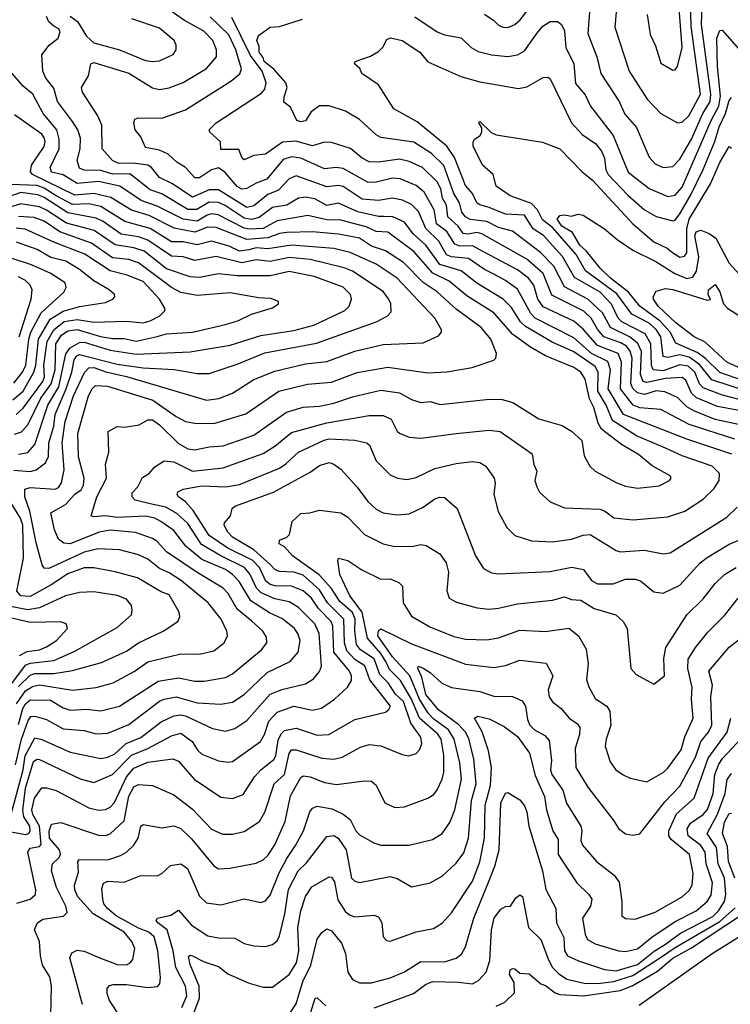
# Model space of a CAD drawing. Extents: x 1308313 to 1441400, y 959662 to 1036319.
# Tile 282 of 656: x 1339371 to 1342390, y 1009068 to 1013253. Entities that reach past the tile are written whole.
import ezdxf

# ---------------------------------------------------------------- set-up
doc = ezdxf.new("R2010")
doc.units = 0

msp = doc.modelspace()

# ---------------------------------------------------------------- linework, layer by layer
at = {"layer": '0CON10XD'}
for points in [[(1342307.1, 1012937.1), (1342266.9, 1013233.1), (1342271.9, 1013368.1), (1342287.8, 1013432.2), (1342345, 1013479.4), (1342355, 1013480.6), (1342400.7, 1013430.7)], [(1341905.3, 1013285.3), (1341899.2, 1013220.8), (1341960.3, 1013035), (1342037.1, 1012915), (1342095, 1012854.6), (1342165, 1012815.5), (1342185, 1012817.1), (1342213.8, 1012845), (1342263.5, 1012936.5), (1342223.6, 1013225), (1342219.4, 1013375)], [(1341345, 1013276.4), (1341385, 1013249.5), (1341405, 1013230.5), (1341425, 1013221.5), (1341445, 1013220.3), (1341475, 1013232.8), (1341497.6, 1013252.4), (1341575, 1013354.7)], [(1342037.1, 1013275), (1342049.8, 1013189.8), (1342072.1, 1013142.1), (1342095, 1013068.6), (1342145, 1013039.4), (1342155, 1013040.8), (1342165, 1013054), (1342185.2, 1013134.8), (1342167.6, 1013357.6)], [(1342396.2, 1011406.2), (1342205, 1011469.8), (1341936.5, 1011575), (1341870.3, 1011685), (1341880.4, 1011765), (1341869.8, 1011799.8), (1341799.7, 1011835), (1341725, 1011901.2), (1341560.2, 1011985), (1341542.3, 1012005), (1341485, 1012108.2), (1341434.9, 1012144.9), (1341385, 1012171.5), (1341345, 1012191), (1341277.7, 1012237.7), (1341205.3, 1012245.3), (1341184.2, 1012254.2), (1341152, 1012312), (1341095.8, 1012365.8), (1341065, 1012437.5), (1341035, 1012468.1), (1340996.5, 1012486.5), (1340955, 1012494.8), (1340895, 1012484.1), (1340825, 1012491), (1340745, 1012544.4), (1340725, 1012547.9), (1340675, 1012542.5), (1340545, 1012589.5), (1340515, 1012576.7), (1340470.9, 1012529.1), (1340425, 1012510.9), (1340365, 1012462.5), (1340335, 1012455.2), (1340215, 1012529.5), (1340175, 1012530.8), (1340105, 1012498.4), (1340017.4, 1012557.4), (1339965, 1012582.7), (1339930, 1012625), (1339915, 1012634.4), (1339853.2, 1012643.2), (1339791.8, 1012641.8), (1339764.6, 1012655), (1339721.4, 1012705), (1339719.5, 1012805), (1339702.4, 1012845), (1339637.1, 1012945), (1339633.8, 1012965), (1339663.6, 1013015), (1339672.5, 1013065), (1339685, 1013071.8), (1339835, 1013025.6), (1339935, 1012964.2), (1339965, 1012956.5), (1340005, 1012963.1), (1340065, 1012985.9), (1340165, 1013046.1), (1340206.8, 1013095), (1340207.1, 1013125), (1340191.2, 1013165), (1340153.1, 1013205), (1340070.2, 1013250.2), (1340005.3, 1013295.3)], [(1341791.2, 1013285), (1341784.7, 1013195), (1341823.4, 1013095), (1341839.3, 1013025), (1341917.8, 1012905), (1341941.5, 1012851.5), (1341990.6, 1012795), (1342045, 1012668.6), (1342070.9, 1012640.9), (1342104.7, 1012624.7), (1342145, 1012628.7), (1342175, 1012661.1), (1342224.6, 1012745), (1342273.6, 1012855), (1342304.4, 1012905), (1342307.1, 1012937.1)], [(1340917.4, 1012417.4), (1340895, 1012417), (1340807.1, 1012437.1), (1340725, 1012473.3), (1340675, 1012463.4), (1340625, 1012491.2), (1340585, 1012499.1), (1340555, 1012494.2), (1340505, 1012465.6), (1340445, 1012454.5), (1340388, 1012412), (1340355, 1012403.5), (1340325, 1012409.2), (1340244.2, 1012464.2), (1340215, 1012475.8), (1340175, 1012477.1), (1340122.8, 1012447.2), (1340085, 1012447.1), (1339975, 1012512.8), (1339925, 1012530), (1339837.9, 1012597.9), (1339766.5, 1012596.5), (1339715, 1012612.4), (1339644.2, 1012614.2), (1339625, 1012622.5), (1339614.7, 1012655), (1339627.7, 1012705), (1339629.1, 1012749.1), (1339617.3, 1012785), (1339595, 1012820), (1339531.2, 1012905), (1339515, 1012961.5), (1339481.1, 1013005), (1339469.6, 1013035), (1339465, 1013103.3), (1339495.8, 1013145), (1339534.2, 1013175), (1339542.1, 1013202.1), (1339537.1, 1013215), (1339515, 1013225.4), (1339495, 1013244.5), (1339483.8, 1013266.2)], [(1339585, 1013268.9), (1339616, 1013246), (1339655, 1013183.2), (1339685, 1013155.2), (1339795, 1013125.3), (1339905, 1013079.8), (1339935, 1013075.3), (1339965, 1013078.9), (1340022.9, 1013105), (1340035.5, 1013125), (1340035.5, 1013145), (1340027.3, 1013165), (1339965, 1013216.7), (1339846.6, 1013256.6)], [(1341343.4, 1012265), (1341295, 1012291.8), (1341240.9, 1012290.9), (1341219.1, 1012299.1), (1341185, 1012353.7), (1341141.8, 1012385), (1341131.5, 1012445), (1341089.6, 1012519.6), (1341055, 1012548.9), (1340986.8, 1012576.8), (1340955, 1012579.6), (1340885, 1012562.4), (1340851.5, 1012561.5), (1340745, 1012621), (1340715, 1012625.2), (1340665, 1012619), (1340565, 1012664.5), (1340525, 1012670.7), (1340490.4, 1012659.6), (1340420.4, 1012575), (1340375, 1012559), (1340335, 1012536.2), (1340315, 1012533.2), (1340295, 1012543.9), (1340243.7, 1012603.7), (1340215, 1012622.9), (1340185, 1012615.2), (1340135, 1012581.7), (1340115, 1012581.8), (1340075, 1012625.4), (1340038, 1012648), (1340001.9, 1012681.9), (1339965, 1012699.3), (1339905, 1012710), (1339884.7, 1012754.7), (1339861.5, 1012785), (1339855.5, 1012814.5), (1339859.2, 1012830.8), (1339874.4, 1012835.6), (1339975, 1012834), (1340075, 1012870.5), (1340268.1, 1012991.9), (1340306.5, 1013023.5), (1340313.6, 1013045), (1340288.7, 1013125), (1340259.2, 1013189.2), (1340180, 1013265)], [(1342425, 1011533.4), (1342325, 1011553.3), (1342235, 1011591), (1342205, 1011608.5), (1342165, 1011647), (1342111.3, 1011671.3), (1342075, 1011676.2), (1342025, 1011660.3), (1341995, 1011667.5), (1341976, 1011686), (1341966.7, 1011706.7), (1341973.2, 1011815), (1341964.9, 1011845), (1341948.4, 1011865), (1341925, 1011880.1), (1341852.2, 1011905), (1341825, 1011937.3), (1341798.7, 1011985), (1341768, 1012015), (1341632.1, 1012082.1), (1341595, 1012173.8), (1341525.3, 1012235.3), (1341333.6, 1012343.6), (1341315, 1012348.4), (1341275, 1012341.4), (1341254.3, 1012345), (1341233.2, 1012375), (1341190.3, 1012415), (1341183.6, 1012465), (1341167.2, 1012495), (1341159.4, 1012535), (1341145, 1012564.7), (1341081.8, 1012625), (1341025, 1012650.9), (1340985, 1012660.8), (1340895, 1012647.2), (1340855, 1012648.4), (1340825, 1012664.1), (1340776, 1012706), (1340695, 1012731.3), (1340665, 1012733.1), (1340615, 1012717), (1340543.5, 1012736.5), (1340486.8, 1012733.2), (1340415, 1012682.2), (1340365, 1012675.4), (1340325, 1012657.7), (1340315.3, 1012665.3), (1340301.9, 1012701.9), (1340225, 1012701.2), (1340223.5, 1012733.5), (1340178.8, 1012775), (1340176.2, 1012785), (1340205, 1012815.4), (1340398.5, 1012941.5), (1340411.5, 1012958.5), (1340417.1, 1012985), (1340401.2, 1013035), (1340351.6, 1013101.6), (1340272.6, 1013262.6)], [(1342435, 1011591.4), (1342335, 1011608.6), (1342246.7, 1011646.7), (1342225, 1011666.3), (1342201, 1011721), (1342185, 1011732.6), (1342115, 1011728.6), (1342035, 1011710.8), (1342019.3, 1011715), (1342007.6, 1011745), (1342012.8, 1011842.8), (1341997.1, 1011877.1), (1341965, 1011903.7), (1341880.4, 1011945), (1341846.9, 1012006.9), (1341785, 1012065.2), (1341685, 1012117.8), (1341640.5, 1012205), (1341583.5, 1012263.5), (1341465, 1012354.4), (1341405, 1012369.3), (1341355, 1012396.1), (1341285, 1012403.9), (1341265, 1012416), (1341248.8, 1012435), (1341239, 1012475), (1341214.9, 1012515), (1341173, 1012633), (1341119.7, 1012685), (1341045, 1012733), (1340905, 1012753.1), (1340885, 1012764.5), (1340815, 1012829.5), (1340754.7, 1012864.7), (1340685, 1012887.3), (1340645, 1012887.5), (1340608.7, 1012861.3), (1340585, 1012823.9), (1340565, 1012819.6), (1340548, 1012825), (1340521.7, 1012881.7), (1340493, 1012903), (1340493.7, 1012925), (1340507.3, 1012965), (1340500.7, 1012985), (1340451.4, 1013041.4), (1340410, 1013075), (1340405, 1013092), (1340387.9, 1013115), (1340388.6, 1013138.6), (1340378.5, 1013165), (1340385, 1013186), (1340435, 1013221.2), (1340475, 1013224), (1340572.5, 1013255)], [(1341048.9, 1013265), (1341145, 1013201.3), (1341175, 1013189.1), (1341245.8, 1013175.8), (1341288.9, 1013135), (1341318.7, 1013118.7), (1341375, 1013103.8), (1341445, 1013097.5), (1341485, 1013103.4), (1341515, 1013121.5), (1341568.2, 1013195), (1341593.6, 1013226.4), (1341625, 1013246.2), (1341655, 1013246.2), (1341673.3, 1013233.3), (1341685.3, 1013205.3), (1341691.4, 1013135), (1341725.2, 1013065), (1341732.5, 1012982.5), (1341773.6, 1012933.6), (1341796, 1012885), (1341891.5, 1012761.5), (1341955.8, 1012605), (1342045, 1012536.2), (1342125, 1012502.4), (1342155, 1012508.1), (1342185, 1012541.8), (1342308.5, 1012825), (1342341.2, 1012885), (1342347.6, 1012927.6), (1342335.6, 1013055), (1342333.2, 1013175), (1342345, 1013207.5), (1342355, 1013208.6), (1342502, 1013042)], [(1342465, 1011628.9), (1342357.1, 1011657.1), (1342275, 1011688.7), (1342259.3, 1011705), (1342239.1, 1011755), (1342210.1, 1011780.1), (1342175, 1011786.2), (1342105, 1011760.3), (1342062.5, 1011765), (1342054.7, 1011784.7), (1342052.6, 1011875), (1342028.5, 1011918.5), (1341928.5, 1011968.5), (1341913.1, 1011985), (1341885, 1012044.4), (1341836.5, 1012095), (1341727.5, 1012157.5), (1341677, 1012247), (1341596.1, 1012336.1), (1341552.3, 1012365), (1341515, 1012422.3), (1341435, 1012426), (1341365.4, 1012455.4), (1341325.9, 1012465.9), (1341313.1, 1012475), (1341294.7, 1012515), (1341265, 1012549.2), (1341218.1, 1012668.1), (1341185.6, 1012715.6), (1341059, 1012819), (1340960, 1012875), (1340895, 1012976.7), (1340824.6, 1013024.6), (1340815.5, 1013045.5), (1340793.8, 1013065), (1340796, 1013075), (1340861.3, 1013098.7), (1340895, 1013118.6), (1340913.6, 1013136.4), (1340931.1, 1013168.9), (1340945.8, 1013175.8), (1340995, 1013164.2), (1341071.2, 1013115), (1341105, 1013074.5), (1341245, 1013011.8), (1341325, 1012989.4), (1341490.3, 1012960.3), (1341525, 1012968.5), (1341595, 1013007.1), (1341615, 1013009.2), (1341625, 1013002.5), (1341715.3, 1012815), (1341761.1, 1012765), (1341817.9, 1012725), (1341842.8, 1012695), (1341855.5, 1012665), (1341860.4, 1012615), (1341871.4, 1012595), (1341955, 1012507.5), (1342025, 1012445.8), (1342075, 1012417.2), (1342145, 1012398), (1342155, 1012401.8), (1342175, 1012428.8), (1342221.7, 1012508.3), (1342274.1, 1012615.9), (1342324.3, 1012735.7), (1342342.2, 1012797.8), (1342370.1, 1012855), (1342385, 1012909.1), (1342395, 1012922.5)], [(1339353.1, 1010086.9), (1339378, 1010195), (1339405.9, 1010274.1), (1339418.6, 1010291.4), (1339435, 1010292.7), (1339485, 1010279.5), (1339555, 1010239.6), (1339645, 1010231.6), (1339695, 1010217.7), (1339745, 1010220.2), (1339835, 1010257.1), (1339965, 1010356.1), (1339985, 1010364.8), (1340035, 1010375.2), (1340125, 1010350.2), (1340225, 1010344.2), (1340275, 1010352.9), (1340325, 1010385.3), (1340421.7, 1010478.3), (1340520, 1010525), (1340553.3, 1010565), (1340561.6, 1010615), (1340552.5, 1010645), (1340538.7, 1010665), (1340486.9, 1010706.9), (1340432.2, 1010732.2), (1340353, 1010783), (1340303.7, 1010865), (1340274.8, 1010895), (1340245, 1010916.3), (1340145, 1010958.4), (1340076.5, 1011015), (1340025, 1011082.1), (1339970.2, 1011120.2), (1339944.3, 1011134.3), (1339905, 1011143.3), (1339785, 1011137.7), (1339735, 1011144.8), (1339685, 1011139.6), (1339674.6, 1011144.6), (1339698.3, 1011225), (1339738.8, 1011305), (1339735.4, 1011364.6), (1339750, 1011415), (1339746.5, 1011503.5), (1339785, 1011524.4), (1339815, 1011521.2), (1339853.1, 1011526.9), (1339878.5, 1011531.5), (1339915, 1011553.1), (1339935, 1011552.6), (1339965, 1011531.6), (1340045, 1011452.5), (1340085, 1011429.8), (1340115, 1011425.3), (1340175, 1011438.2), (1340235, 1011441.9), (1340365, 1011488), (1340504.3, 1011585), (1340575, 1011606.5), (1340645, 1011610.7), (1340705, 1011623.4), (1340785, 1011650.4), (1340905, 1011678.8), (1340985, 1011667.6), (1341035, 1011638.6), (1341075, 1011625.7), (1341115, 1011631.1), (1341157.7, 1011617.7), (1341365, 1011640.4), (1341420.7, 1011639.3), (1341465.8, 1011625.8), (1341576.5, 1011556.5), (1341675, 1011527.9), (1341715.8, 1011505), (1341758.6, 1011465), (1341769.3, 1011399.3), (1341792.5, 1011355), (1341815, 1011334.4), (1341908, 1011285), (1341945, 1011270), (1341995, 1011262.1), (1342087.6, 1011272.4), (1342131.2, 1011295), (1342138, 1011305), (1342133.8, 1011315), (1342057.7, 1011357.7), (1341999.2, 1011405), (1341927.1, 1011447.1), (1341842.7, 1011512.7), (1341828.5, 1011538.5), (1341810.6, 1011605), (1341791.4, 1011641.4), (1341773.1, 1011725), (1341754.7, 1011755), (1341725, 1011775.5), (1341604.1, 1011824.1), (1341540.8, 1011860.8), (1341465.8, 1011915.8), (1341385, 1012008), (1341270.1, 1012080.1), (1341195, 1012142.4), (1341125.7, 1012175.7), (1341045, 1012267.3), (1340935, 1012349.6), (1340885, 1012352.4), (1340843.2, 1012373.2), (1340735, 1012401.6), (1340675, 1012402.2), (1340595, 1012421.1), (1340465, 1012398.8), (1340405, 1012366.3), (1340345, 1012363.2), (1340325, 1012367.7), (1340213.5, 1012423.5), (1340185, 1012427.9), (1340167.1, 1012422.9), (1340125, 1012397.6), (1340065, 1012404.9), (1339955, 1012460.9), (1339886.5, 1012485), (1339796.3, 1012546.3), (1339705, 1012566.2), (1339615, 1012556.4), (1339555, 1012593.6), (1339505.2, 1012605.2), (1339500.5, 1012625), (1339538.2, 1012705), (1339538.6, 1012745), (1339528.3, 1012785), (1339470.8, 1012855), (1339427, 1012937), (1339385, 1012970), (1339321.6, 1013045)], [(1339365, 1010257.3), (1339384.2, 1010325), (1339395, 1010345.2), (1339415, 1010362.1), (1339501, 1010361), (1339555, 1010327.8), (1339585, 1010319), (1339655, 1010323), (1339715, 1010315.8), (1339795, 1010335.3), (1339958.6, 1010441.4), (1340045, 1010455.7), (1340115, 1010441.9), (1340155, 1010441.2), (1340245, 1010457.9), (1340275, 1010473.3), (1340397.3, 1010575), (1340421.2, 1010605), (1340418.7, 1010628.7), (1340403.8, 1010655), (1340355, 1010698.2), (1340295, 1010747.3), (1340256.1, 1010815), (1340235, 1010837.7), (1340125, 1010903.3), (1339995, 1010991.9), (1339955.1, 1011035.1), (1339935, 1011048.1), (1339863.3, 1011073.3), (1339755, 1011083.2), (1339708.8, 1011075), (1339585, 1011025.3), (1339558.1, 1011028.1), (1339535.9, 1011045.9), (1339517.9, 1011085), (1339503.2, 1011156.8), (1339565, 1011192.8), (1339605, 1011236.5), (1339631.4, 1011255), (1339642, 1011275), (1339643.9, 1011305), (1339620.9, 1011395), (1339618, 1011495), (1339662.6, 1011655), (1339678, 1011685), (1339692.1, 1011697.9), (1339744, 1011695), (1339936.7, 1011636.7), (1340035, 1011566.9), (1340075, 1011545.9), (1340115, 1011538.8), (1340195, 1011536.8), (1340331.7, 1011578.3), (1340471.9, 1011675), (1340593.6, 1011703.6), (1340695, 1011712), (1340805, 1011753.5), (1340935, 1011776.2), (1341105, 1011752.4), (1341185, 1011756.9), (1341293.3, 1011775), (1341384.5, 1011805.5), (1341394.2, 1011815), (1341396.9, 1011835), (1341371.8, 1011895), (1341330.8, 1011945), (1341225, 1012022.3), (1341145, 1012097.1), (1341085, 1012135.6), (1341001.3, 1012221.3), (1340925, 1012270.6), (1340865, 1012290), (1340815, 1012324.1), (1340725, 1012341.1), (1340615, 1012351.5), (1340505, 1012348.6), (1340475, 1012344.9), (1340424.4, 1012325.6), (1340335, 1012319.1), (1340205, 1012369.4), (1340169.2, 1012370.8), (1340115, 1012349.8), (1340026.5, 1012366.5), (1339920.4, 1012420.4), (1339845, 1012443.9), (1339757.4, 1012497.4), (1339685.1, 1012515.1), (1339605, 1012508), (1339424.7, 1012595), (1339416.6, 1012606.6), (1339420.3, 1012635), (1339475, 1012714.5), (1339479.2, 1012735), (1339475, 1012751.4), (1339465, 1012766.1), (1339348.5, 1012848.5)], [(1342455, 1011675.7), (1342311.9, 1011721.9), (1342258.3, 1011788.3), (1342215, 1011818.8), (1342175, 1011828.8), (1342125, 1011817.1), (1342105, 1011821.9), (1342094.6, 1011905), (1342075, 1011936.1), (1342045, 1011963.1), (1341971, 1012001), (1341907.4, 1012087.4), (1341775, 1012185.2), (1341735.1, 1012255), (1341635, 1012370.4), (1341592.2, 1012402.2), (1341570.8, 1012445), (1341545, 1012472.3), (1341455, 1012504.1), (1341395.4, 1012545), (1341382.5, 1012595), (1341337.3, 1012635), (1341297.8, 1012715), (1341296.8, 1012733.2), (1341302.9, 1012745), (1341325, 1012759.5), (1341333.9, 1012775), (1341333.9, 1012793.9), (1341320.8, 1012815), (1341325, 1012820), (1341373.7, 1012773.7), (1341395, 1012763.3), (1341592.2, 1012732.2), (1341665, 1012704.2), (1341758.6, 1012608.6), (1341805, 1012570.8), (1341975, 1012385.7), (1342065, 1012309.5), (1342122.1, 1012282.1), (1342144.4, 1012264.4), (1342175, 1012243.3), (1342195, 1012247.9), (1342205, 1012262.2), (1342205.3, 1012364.7), (1342214.4, 1012405.6), (1342305.1, 1012554.9), (1342345, 1012646), (1342385, 1012714.2), (1342395, 1012707.5)], [(1339356.6, 1010345), (1339395, 1010401.1), (1339425, 1010419.6), (1339455, 1010425.9), (1339595, 1010403), (1339695, 1010415.2), (1339768.1, 1010435), (1339857.5, 1010482.5), (1339915, 1010523.9), (1340055, 1010558.1), (1340135, 1010556.7), (1340195, 1010570.4), (1340238.9, 1010605), (1340253.6, 1010635), (1340251.2, 1010655), (1340226, 1010705), (1340171.1, 1010775), (1340057.7, 1010867.7), (1340005, 1010902.9), (1339965, 1010920.5), (1339915, 1010960.2), (1339875, 1010978.4), (1339795, 1010999.8), (1339703.9, 1011003.9), (1339645, 1010989.9), (1339495, 1010920.6), (1339475, 1010922.2), (1339466, 1010936), (1339440.3, 1011030.3), (1339414.2, 1011164.2), (1339392.1, 1011225), (1339392.7, 1011257.3), (1339415, 1011265.2), (1339521.6, 1011258.4), (1339535.2, 1011264.8), (1339548.6, 1011285), (1339559.7, 1011340.3), (1339551, 1011455), (1339564.1, 1011545), (1339599, 1011655), (1339646.6, 1011753.4), (1339665, 1011773.9), (1339685, 1011774.5), (1339736.1, 1011756.1), (1339825, 1011736.8), (1340165, 1011636.5), (1340216.3, 1011643.7), (1340275, 1011666.1), (1340365, 1011723.8), (1340455, 1011759.3), (1340585, 1011791), (1340675, 1011800.5), (1340795, 1011843.8), (1340915, 1011872.3), (1341085, 1011879.6), (1341150, 1011910), (1341162.2, 1011925), (1341162.5, 1011935), (1341133.8, 1011985), (1340974.9, 1012154.9), (1340885, 1012213.6), (1340775, 1012264.4), (1340705, 1012280.8), (1340525, 1012294.3), (1340425, 1012279.7), (1340375, 1012283.8), (1340344, 1012275), (1340305, 1012270.1), (1340261.1, 1012291.1), (1340185, 1012311.6), (1340125, 1012296), (1340065, 1012308.7), (1340015, 1012309.7), (1339925, 1012365.9), (1339817.8, 1012395), (1339715, 1012458.6), (1339665, 1012470.1), (1339595, 1012467.9), (1339525, 1012503.9), (1339475, 1012537.8), (1339445, 1012549), (1339333.1, 1012553.1)], [(1339345, 1011339), (1339415, 1011332.3), (1339440.2, 1011339.8), (1339479.9, 1011370.1), (1339493.5, 1011396.5), (1339494.9, 1011455), (1339515.8, 1011525), (1339522, 1011575), (1339567.8, 1011685), (1339591.7, 1011755), (1339602.2, 1011807.8), (1339613.6, 1011825), (1339625, 1011830), (1339785, 1011789.1), (1339895, 1011773.9), (1340027.1, 1011767.1), (1340125, 1011749.8), (1340175, 1011749.7), (1340295, 1011789.5), (1340412.5, 1011837.5), (1340631.4, 1011878.6), (1340889.1, 1011970.9), (1340933.1, 1011995), (1340948.8, 1012011.2), (1340947.7, 1012045), (1340937, 1012067), (1340915, 1012097.3), (1340785, 1012184.8), (1340749.1, 1012199.1), (1340605, 1012234.2), (1340515, 1012241.8), (1340435, 1012226), (1340375, 1012233), (1340315, 1012219.4), (1340205, 1012246.1), (1340115, 1012230.4), (1340065, 1012244.8), (1340015, 1012248.4), (1339915, 1012316.5), (1339875, 1012330.8), (1339801.3, 1012341.3), (1339725.8, 1012395.8), (1339695, 1012410), (1339575, 1012432.2), (1339475, 1012497), (1339448.2, 1012508.2), (1339375, 1012518.2), (1339295, 1012490.9)], [(1339365, 1011406.4), (1339405, 1011413.2), (1339435, 1011447.7), (1339490, 1011615), (1339536.6, 1011693.4), (1339567.1, 1011832.9), (1339585, 1011857.9), (1339625, 1011881.4), (1339645, 1011882.8), (1339755, 1011848.4), (1339865, 1011832), (1340095, 1011841.7), (1340265, 1011869.3), (1340395, 1011910.6), (1340535, 1011931.6), (1340620.9, 1011955), (1340752.4, 1012017.6), (1340770, 1012035), (1340780.8, 1012065), (1340776.1, 1012085), (1340745, 1012116.4), (1340622, 1012162), (1340515, 1012182.8), (1340435, 1012164.5), (1340295, 1012164.1), (1340215, 1012173.6), (1340135, 1012158), (1340095, 1012159.8), (1339994.7, 1012195), (1339899.6, 1012269.6), (1339855, 1012283.8), (1339776.1, 1012296.1), (1339686.7, 1012356.7), (1339569.1, 1012389.1), (1339485, 1012444.1), (1339455, 1012457.4), (1339375, 1012470.5), (1339255, 1012433.3)], [(1339335, 1009877.1), (1339384.9, 1010065.1), (1339394.5, 1010125), (1339435, 1010200.6), (1339465, 1010193.5), (1339585, 1010140.7), (1339715, 1010113.8), (1339745, 1010118.8), (1339775, 1010132.4), (1339823.4, 1010176.6), (1339885, 1010203), (1339971.1, 1010268.9), (1340025.7, 1010294.3), (1340055, 1010299), (1340075, 1010294.8), (1340190.4, 1010240.4), (1340245, 1010229.1), (1340285, 1010240.7), (1340335.4, 1010275), (1340435, 1010387), (1340485, 1010407), (1340585, 1010430.6), (1340618.3, 1010451.7), (1340645, 1010482.2), (1340653.1, 1010505), (1340642.9, 1010645), (1340625.2, 1010685), (1340555, 1010754.3), (1340515, 1010778.3), (1340455, 1010791.9), (1340397.1, 1010817.1), (1340377.2, 1010837.2), (1340350.2, 1010895), (1340326, 1010925), (1340225, 1010973.8), (1340142.7, 1011022.7), (1340085, 1011111.5), (1340038.4, 1011155), (1339991.5, 1011181.5), (1339924.3, 1011195), (1339861.5, 1011211.5), (1339848, 1011225), (1339848.1, 1011241.9), (1339871.9, 1011268.1), (1339892.9, 1011307.1), (1339921.1, 1011325), (1339945, 1011352.2), (1339985, 1011377.7), (1340025, 1011374.3), (1340105, 1011334.8), (1340235, 1011348.4), (1340405, 1011408.9), (1340455, 1011440.3), (1340525, 1011498), (1340675, 1011540.2), (1340855, 1011571.2), (1340915, 1011571.2), (1340949.6, 1011555), (1340974.6, 1011505), (1340985, 1011495.6), (1341025, 1011479.2), (1341075, 1011474.6), (1341225, 1011493.9), (1341365, 1011509.3), (1341412.7, 1011502.7), (1341547.8, 1011407.8), (1341555, 1011363.3), (1341567.8, 1011335), (1341560, 1011295), (1341567.2, 1011267.2), (1341578.9, 1011245), (1341625, 1011203.6), (1341685, 1011177.9), (1341835, 1011172.4), (1341855, 1011165.3), (1341895, 1011136.5), (1341975, 1011127.3), (1342125, 1011139.6), (1342196.2, 1011163.8), (1342275.2, 1011214.8), (1342320.4, 1011259.6), (1342342.9, 1011295), (1342343.8, 1011325), (1342312.5, 1011355), (1342185, 1011399.6), (1342115, 1011432.8), (1341991.6, 1011485), (1341889.7, 1011549.7), (1341862.9, 1011615), (1341826.7, 1011675), (1341828.1, 1011755), (1341815, 1011778.8), (1341725, 1011841), (1341633, 1011883), (1341519, 1011949), (1341498.6, 1011968.6), (1341460.2, 1012030.2), (1341425, 1012066.1), (1341313.4, 1012133.4), (1341245.8, 1012185.8), (1341155, 1012213.2), (1341096.2, 1012295), (1341042.6, 1012342.6), (1341005, 1012392.3), (1340956, 1012416), (1340917.4, 1012417.4)], [(1339349, 1011491), (1339378.8, 1011501.2), (1339405, 1011530.8), (1339460.1, 1011645), (1339504.2, 1011705.8), (1339521.6, 1011765), (1339523.7, 1011875), (1339548.1, 1011911.9), (1339575, 1011930.7), (1339615, 1011936.3), (1339713.7, 1011906.3), (1339765, 1011898.1), (1339815, 1011898.1), (1339865, 1011887.2), (1339955, 1011906.6), (1339995, 1011918.4), (1340105, 1011925.8), (1340245, 1011958.1), (1340300.8, 1011975), (1340355, 1012002.2), (1340445, 1012028), (1340470, 1012045), (1340470, 1012055), (1340438.3, 1012068.3), (1340385, 1012071.5), (1340265, 1012092.5), (1340125, 1012080.6), (1340055, 1012093.6), (1340015, 1012115.2), (1339875, 1012220.2), (1339835, 1012233.3), (1339765, 1012241), (1339675, 1012303.4), (1339541.6, 1012351.6), (1339475, 1012396.7), (1339432.7, 1012412.7), (1339365, 1012417.3)], [(1342475, 1011708.8), (1342345, 1011753.7), (1342283.8, 1011813.8), (1342249, 1011839), (1342158.6, 1011878.6), (1342134.9, 1011925), (1342092.4, 1011972.4), (1342004.8, 1012035), (1341956.8, 1012095), (1341880.3, 1012155), (1341837.3, 1012197.3), (1341779.5, 1012269.5), (1341750.7, 1012295), (1341719, 1012349), (1341673.9, 1012375), (1341653.6, 1012405), (1341665, 1012421.4), (1341685, 1012424.2), (1341715, 1012418), (1341742.9, 1012427.1), (1341765, 1012421.9), (1341855, 1012364), (1341908.6, 1012318.6), (1341975, 1012274.2), (1342072.7, 1012225), (1342154, 1012174), (1342205, 1012153.9), (1342230.5, 1012159.5), (1342245.7, 1012185), (1342256.3, 1012245), (1342238.9, 1012335), (1342245, 1012352.1), (1342265, 1012358.1), (1342300.5, 1012345), (1342328.5, 1012325), (1342385, 1012218.1), (1342443.6, 1012155)], [(1339355.4, 1011574.6), (1339385, 1011602.7), (1339469.3, 1011715), (1339476, 1011736), (1339473.8, 1011785), (1339486.9, 1011885), (1339515, 1011935.5), (1339560.1, 1011969.9), (1339615, 1011978.7), (1339685, 1011967.6), (1339825, 1011972), (1339895, 1011964.8), (1339925, 1011972.9), (1339965.6, 1011995), (1339986.5, 1012015), (1339988.5, 1012025), (1339965.2, 1012065), (1339895, 1012140), (1339827.8, 1012167.8), (1339755, 1012185.8), (1339646.8, 1012256.8), (1339515, 1012308), (1339393.5, 1012363.5), (1339355, 1012367.7)], [(1339342, 1011638), (1339385.8, 1011675), (1339430.9, 1011755), (1339439.2, 1011785), (1339450.6, 1011895), (1339499.7, 1011980.3), (1339555, 1012014.9), (1339625, 1012033.9), (1339735, 1012050.6), (1339765.8, 1012065), (1339774.3, 1012075), (1339772.9, 1012085), (1339751.1, 1012105), (1339685, 1012143.1), (1339625, 1012192), (1339566.8, 1012226.8), (1339503.1, 1012243.1), (1339445, 1012276.6), (1339357.4, 1012307.4)], [(1339345, 1011708), (1339383, 1011755), (1339396.8, 1011785), (1339409.1, 1011895), (1339418.6, 1011925), (1339462.4, 1012007.6), (1339558.7, 1012095), (1339567.5, 1012115), (1339564.2, 1012134.2), (1339502.2, 1012175), (1339421.1, 1012211.1), (1339335, 1012239.6)], [(1342409.7, 1011469.7), (1342215, 1011533.3), (1342095, 1011597.1), (1342005, 1011603.4), (1341976.7, 1011615), (1341923, 1011685), (1341927.3, 1011797.3), (1341913.9, 1011833.9), (1341825, 1011868), (1341765, 1011938), (1341725, 1011971.2), (1341595, 1012032.4), (1341572.2, 1012065), (1341554.5, 1012125), (1341532.4, 1012155), (1341485, 1012189.8), (1341343.4, 1012265)], [(1339368.2, 1011905), (1339418.8, 1012065), (1339423.5, 1012105), (1339415.3, 1012125), (1339394.6, 1012145), (1339365, 1012160.6)], [(1342486.8, 1011746.8), (1342375, 1011798.1), (1342283, 1011883), (1342235.8, 1011905), (1342159, 1011965), (1342083.7, 1012035), (1342064, 1012065), (1342062.5, 1012075), (1342075, 1012098.8), (1342115, 1012110.5), (1342145, 1012106.5), (1342291.5, 1012061.5)], [(1342291.5, 1012061.5), (1342305.8, 1012064.2), (1342295.6, 1012085), (1342297.1, 1012105), (1342325, 1012128), (1342345, 1012097.1), (1342361.4, 1012045), (1342377.4, 1012027.4), (1342529.4, 1011929.4)], [(1339914.9, 1010155.1), (1340015, 1010209.3), (1340055, 1010221), (1340102.9, 1010185), (1340127.3, 1010147.3), (1340145, 1010132), (1340215, 1010103.2), (1340255, 1010097.5), (1340275, 1010100.8), (1340394, 1010185), (1340411.3, 1010215), (1340428.7, 1010271.3), (1340465, 1010310.7), (1340535, 1010335.2), (1340615, 1010318.9), (1340653.3, 1010326.7), (1340707.5, 1010365), (1340763.6, 1010416.4), (1340780, 1010445), (1340780.7, 1010465), (1340771.4, 1010485), (1340705.7, 1010565), (1340701.6, 1010675), (1340694.1, 1010695), (1340640.1, 1010750.1), (1340610.4, 1010795), (1340575, 1010826.4), (1340525.7, 1010845.7), (1340456.4, 1010846.4), (1340435, 1010852.3), (1340416.7, 1010866.7), (1340389, 1010925), (1340361.7, 1010955), (1340255, 1011007.4), (1340175, 1011061.6), (1340107, 1011167), (1340075, 1011204.1), (1340045, 1011225.6), (1340039.7, 1011235), (1340042.8, 1011247.2), (1340065, 1011257.4), (1340145, 1011271.5), (1340245, 1011267.6), (1340305, 1011277), (1340475, 1011347.7), (1340501.8, 1011365), (1340554.8, 1011415.2), (1340663.6, 1011466.4), (1340685, 1011471.1), (1340795, 1011465.8), (1340846, 1011455), (1340857.3, 1011445), (1340885, 1011377.8), (1340945, 1011319.4), (1340975.6, 1011304.4), (1341015, 1011299.6), (1341055, 1011307.7), (1341135, 1011345.3), (1341225, 1011366.6), (1341295, 1011375.3), (1341325, 1011371.2), (1341351.8, 1011355), (1341386.2, 1011305), (1341390.4, 1011285), (1341384.6, 1011235), (1341403.6, 1011163.6), (1341440, 1011095), (1341475, 1011061.1), (1341545, 1011037.7), (1341634, 1011034), (1341714.6, 1011045.4), (1341765, 1011062.9), (1341795, 1011065.3), (1341905, 1010997.3), (1341922.2, 1010992.2), (1342025, 1010999.1), (1342105, 1010982.9), (1342135, 1010986.9), (1342375, 1011138.9), (1342419, 1011181)], [(1339358.2, 1009498.2), (1339415, 1009515.3), (1339437.5, 1009535), (1339438.6, 1009555), (1339405.8, 1009715), (1339415, 1009731.4), (1339455, 1009738.9), (1339462.4, 1009747.6), (1339454.3, 1009825), (1339426.8, 1009875), (1339422.5, 1009895), (1339434, 1009945), (1339465, 1009988.2), (1339485, 1009989.1), (1339525, 1009976.5), (1339665, 1009903.1), (1339705, 1009893.6), (1339735, 1009896.6), (1339755, 1009905.9), (1339773.2, 1009926.8), (1339824.1, 1010035), (1339855, 1010072.5), (1339915, 1010098.2), (1340021.6, 1010111.6), (1340045, 1010102.3), (1340112.1, 1010025), (1340225, 1009948.8), (1340275, 1009942.7), (1340319.5, 1009960.5), (1340368, 1010035), (1340395.3, 1010065), (1340450.8, 1010109.2), (1340458.7, 1010125), (1340469.3, 1010190.7), (1340481.7, 1010218.3), (1340495, 1010231.9), (1340545, 1010242.5), (1340635, 1010211.8), (1340684.3, 1010215.7), (1340795, 1010278.8), (1340925, 1010310.4), (1340939.3, 1010320.7), (1340945.9, 1010335), (1340857.7, 1010447.7), (1340836.4, 1010506.4), (1340794.5, 1010534.5), (1340760.2, 1010570.2), (1340750, 1010605), (1340747.7, 1010705), (1340678.9, 1010775), (1340645, 1010830.7), (1340575, 1010892.9), (1340535, 1010905.7), (1340475, 1010907.3), (1340455, 1010916.9), (1340436.2, 1010936.2), (1340365, 1011000.6), (1340275, 1011053.4), (1340254.7, 1011075), (1340240, 1011105), (1340240.8, 1011115), (1340265.8, 1011145), (1340272.9, 1011175), (1340284, 1011185), (1340449.5, 1011245), (1340605, 1011329.7), (1340645, 1011358.4), (1340685, 1011370.5), (1340705, 1011364.4), (1340735, 1011343.3), (1340805, 1011266.5), (1340849.6, 1011205), (1340885, 1011173.2), (1340915, 1011156.8), (1340975, 1011148.7), (1341025, 1011153.4), (1341085, 1011181.3), (1341135, 1011216.2), (1341155, 1011223.6), (1341175, 1011222.9), (1341229.5, 1011175), (1341307.9, 1010975), (1341341.1, 1010921.1), (1341375, 1010902.1), (1341405, 1010897.9), (1341625, 1010908), (1341715.9, 1010925.9), (1341765.9, 1010915.9), (1341799.7, 1010869.7), (1341825, 1010855.3), (1341892.5, 1010855), (1341945, 1010874.7), (1341985, 1010875.3), (1342007.8, 1010867.8), (1342065, 1010821.9), (1342105, 1010815.5), (1342175, 1010849.6), (1342261.1, 1010945), (1342292, 1010968), (1342385, 1011023.6), (1342471, 1011059)], [(1339365, 1010419.3), (1339415, 1010467.6), (1339435, 1010473.9), (1339515.4, 1010474.6), (1339595, 1010487.1), (1339718.3, 1010521.7), (1339825, 1010570), (1339875, 1010604.2), (1339980.8, 1010655), (1340042.9, 1010695), (1340051.1, 1010715), (1340048.2, 1010735), (1340005, 1010809.4), (1339971.8, 1010821.8), (1339870.8, 1010880.8), (1339776.7, 1010906.7), (1339685, 1010923.4), (1339645, 1010922.8), (1339575, 1010897.9), (1339505, 1010850.9), (1339415, 1010802), (1339375.6, 1010805), (1339358.7, 1010825), (1339387.3, 1010965), (1339384.6, 1011104.6), (1339373.8, 1011135), (1339330.7, 1011205)], [(1339501.9, 1008955), (1339505.3, 1009145), (1339499.1, 1009185), (1339466.8, 1009235), (1339459.2, 1009275), (1339454.2, 1009335), (1339433.5, 1009385), (1339446.4, 1009415), (1339469.5, 1009430.5), (1339556.5, 1009443.5), (1339572.1, 1009457.9), (1339566.8, 1009485), (1339527, 1009565), (1339505.7, 1009635), (1339509.4, 1009665), (1339538.2, 1009691.8), (1339543.9, 1009706.1), (1339539.6, 1009725), (1339497.8, 1009775), (1339495.2, 1009804.8), (1339505.4, 1009834.6), (1339545, 1009841.2), (1339705, 1009787.5), (1339735, 1009786.2), (1339755, 1009792.6), (1339815, 1009848.2), (1339835, 1009953.2), (1339855, 1009992.4), (1339875, 1010002.8), (1339935, 1009997.9), (1340025, 1009959.2), (1340105, 1009898), (1340185, 1009812.9), (1340232, 1009792), (1340275, 1009791.2), (1340325, 1009802.8), (1340389.1, 1009845), (1340412.4, 1009885), (1340451.8, 1010005), (1340495.1, 1010044.9), (1340515.2, 1010134.8), (1340525, 1010150), (1340545, 1010150.5), (1340655, 1010114.3), (1340705, 1010110.2), (1340740.9, 1010119.1), (1340818.2, 1010161.8), (1340855, 1010172), (1340905, 1010166.8), (1340995, 1010130.5), (1341024.5, 1010124.5), (1341055, 1010134.4), (1341069.5, 1010150.5), (1341078.9, 1010175), (1341075, 1010204.2), (1341032.9, 1010262.9), (1341001.2, 1010355), (1340966.9, 1010386.9), (1340936.7, 1010435), (1340900.2, 1010470.2), (1340876.9, 1010536.9), (1340818, 1010575), (1340801.7, 1010598.3), (1340794.4, 1010655), (1340795.9, 1010705), (1340784.3, 1010734.3), (1340730.2, 1010780.2), (1340695.8, 1010835.8), (1340643.3, 1010893.3), (1340530, 1010975), (1340495, 1011013.3), (1340473.6, 1011025), (1340475, 1011041.4), (1340505, 1011053.3), (1340517.1, 1011065), (1340528.9, 1011121.1), (1340565.5, 1011154.5), (1340603.2, 1011156.8), (1340645, 1011168.1), (1340735, 1011157.5), (1340765, 1011138.9), (1340835.2, 1011065.2), (1340915, 1011025.3), (1340965, 1011014.1), (1341044, 1011016), (1341075, 1011022.5), (1341097.9, 1011017.9), (1341155, 1010983.3), (1341182.5, 1010945), (1341192.5, 1010905), (1341185.4, 1010825.4), (1341195.7, 1010795), (1341226.9, 1010776.9), (1341315, 1010753.8), (1341365, 1010748.5), (1341405, 1010752.7), (1341485, 1010770), (1341635, 1010785.9), (1341685, 1010800.9), (1341715, 1010788.4), (1341755, 1010785.9), (1341810.8, 1010750.8), (1341903.1, 1010723.1), (1341934.4, 1010695), (1341951.8, 1010665), (1341967.5, 1010495), (1341990.2, 1010470.2), (1342065, 1010429.2), (1342110, 1010465), (1342107.6, 1010537.6), (1342115.3, 1010585), (1342205, 1010723.6), (1342275, 1010792.1), (1342325, 1010857.1), (1342364.8, 1010895.2), (1342415, 1010924.7)], [(1340927.3, 1010522.7), (1340905, 1010560.1), (1340848.7, 1010625), (1340825.1, 1010735.1), (1340773.9, 1010805), (1340731.5, 1010895), (1340722.3, 1010955), (1340725.6, 1010964.4), (1340764.3, 1010955), (1340824.7, 1010914.7), (1340905, 1010875.6), (1340945, 1010876.5), (1340981.4, 1010861.4), (1340997.1, 1010845), (1340999.3, 1010775), (1341035, 1010718.5), (1341113.2, 1010673.2), (1341215, 1010631.6), (1341265, 1010620.9), (1341355, 1010617.6), (1341405, 1010625.9), (1341495, 1010658.8), (1341605, 1010652.7), (1341703.6, 1010666.4), (1341744.6, 1010635), (1341777.2, 1010577.2), (1341786.2, 1010515), (1341778.5, 1010448.5), (1341788.3, 1010418.3), (1341815, 1010368.6), (1341865, 1010335.6), (1341878.5, 1010315), (1341882.8, 1010255), (1341861.8, 1010195), (1341857.7, 1010165), (1341879.2, 1010099.2), (1341903.1, 1010065), (1341935, 1010043.5), (1341965, 1010030), (1342034.5, 1010014.5), (1342105, 1010053.9), (1342125, 1010071.5), (1342180.4, 1010149.6), (1342197.2, 1010205), (1342231.9, 1010285), (1342224.4, 1010365), (1342228.3, 1010415), (1342208.9, 1010495), (1342211.1, 1010535), (1342241.6, 1010585), (1342295, 1010650), (1342365, 1010720.4), (1342423.8, 1010795)], [(1339272.7, 1010347.3), (1339395, 1010510), (1339415, 1010519), (1339515, 1010530), (1339602, 1010568), (1339785, 1010670), (1339845, 1010724.3), (1339849.1, 1010745), (1339845, 1010763.3), (1339825, 1010790), (1339785, 1010805.3), (1339685, 1010821.2), (1339625, 1010818.6), (1339565, 1010804.3), (1339455, 1010753.2), (1339405, 1010744.4), (1339325, 1010760.2)], [(1339369.5, 1010550.5), (1339402, 1010568), (1339455, 1010575.2), (1339485, 1010587.2), (1339527.5, 1010615), (1339574.3, 1010665), (1339568, 1010685), (1339545, 1010693.8), (1339415, 1010690.9), (1339325, 1010711.7)], [(1339955.8, 1009144.2), (1339966.5, 1009155), (1339968.3, 1009181.7), (1339957.9, 1009295), (1339941.7, 1009355), (1339919.1, 1009375), (1339875, 1009392), (1339780, 1009445), (1339743.1, 1009475), (1339728.6, 1009495), (1339723.6, 1009515), (1339719.5, 1009560.5), (1339726.6, 1009583.4), (1339745, 1009592.3), (1339815, 1009587.3), (1339885, 1009615.9), (1339955, 1009614.4), (1339975, 1009624.4), (1340011.8, 1009658.2), (1340055, 1009666.1), (1340083.1, 1009645), (1340135, 1009527.5), (1340165, 1009500), (1340225, 1009491.8), (1340325, 1009516.2), (1340395, 1009501.5), (1340415, 1009507.8), (1340435, 1009531.9), (1340473.1, 1009626.9), (1340505, 1009688), (1340543, 1009743), (1340577, 1009805), (1340603, 1009887), (1340615, 1009902.2), (1340635, 1009910.9), (1340698.9, 1009898.9), (1340745, 1009876.9), (1340774, 1009854), (1340798.5, 1009805), (1340815, 1009788.5), (1340875, 1009754.5), (1340905, 1009744.6), (1341025, 1009744.6), (1341125, 1009768.8), (1341165, 1009794.5), (1341198.3, 1009841.7), (1341219.3, 1009895), (1341248.2, 1010025), (1341241.2, 1010095), (1341216.8, 1010195), (1341192.7, 1010235), (1341130.2, 1010280.2), (1341106, 1010306), (1341069.9, 1010365), (1341028.1, 1010465), (1340954.9, 1010545), (1340892, 1010635), (1340895, 1010656), (1340905, 1010664.4), (1341035, 1010600), (1341265, 1010513.7), (1341385, 1010499.4), (1341435, 1010508.4), (1341495, 1010530.9), (1341608.1, 1010518.1), (1341635.4, 1010465), (1341615.4, 1010405), (1341620.4, 1010375), (1341634.4, 1010354.4), (1341671.2, 1010325), (1341705.2, 1010285.2), (1341741, 1010261), (1341750.7, 1010245), (1341749.7, 1010215), (1341730.5, 1010155), (1341733.3, 1010075), (1341785, 1009991.5), (1341895, 1009847.5), (1341915.4, 1009815.4), (1341945, 1009792.9), (1341975, 1009786.9), (1342005, 1009792.9), (1342111.6, 1009928.4), (1342175.7, 1009995), (1342241.9, 1010118.1), (1342265.2, 1010185), (1342297.5, 1010225), (1342311.6, 1010255), (1342306.9, 1010375), (1342314, 1010425), (1342298.4, 1010485), (1342385, 1010586.2), (1342495, 1010671.8)], [(1339638.1, 1009068.1), (1339583.8, 1009266.2), (1339592.4, 1009287.6), (1339615, 1009298.9), (1339645, 1009293.6), (1339707.2, 1009267.2), (1339785, 1009237.3), (1339824, 1009236), (1339840.6, 1009245), (1339850.8, 1009259.2), (1339859.7, 1009305), (1339847.6, 1009335), (1339814.8, 1009375), (1339683.2, 1009453.2), (1339618, 1009525), (1339604.7, 1009555), (1339604.1, 1009575), (1339620.1, 1009629.9), (1339618.1, 1009675), (1339625, 1009683.9), (1339745, 1009682.7), (1339799.6, 1009700.4), (1339825, 1009715.3), (1339855.3, 1009745), (1339874.2, 1009775), (1339885, 1009825.8), (1339895, 1009833.3), (1339975, 1009818.7), (1340025, 1009827.1), (1340055, 1009815.9), (1340101, 1009771), (1340195, 1009657.3), (1340215, 1009644.6), (1340263.5, 1009646.5), (1340375, 1009668.8), (1340405, 1009682.1), (1340425, 1009700.4), (1340455, 1009746.5), (1340499, 1009845), (1340520.9, 1009955), (1340565, 1010032.5), (1340575, 1010038.9), (1340605, 1010035.3), (1340665, 1010011.1), (1340717, 1010003), (1340835, 1010018.5), (1340865, 1010016.4), (1340885, 1009999.2), (1340921.4, 1009925), (1340965, 1009904.5), (1341005, 1009908.2), (1341105, 1009944.5), (1341129.6, 1009960.4), (1341145, 1009979.4), (1341165.8, 1010025), (1341172.3, 1010055), (1341172.2, 1010127.8), (1341161, 1010195), (1341147, 1010217), (1341069.6, 1010285), (1341034.9, 1010365), (1340989.2, 1010445), (1340942, 1010492), (1340927.3, 1010522.7)], [(1340059, 1009055), (1340080.2, 1009105), (1340075.2, 1009145), (1340033.6, 1009225), (1340023.1, 1009295), (1339997.2, 1009385), (1339957.9, 1009415), (1339950.5, 1009425), (1339955.4, 1009434.6), (1340012.6, 1009447.4), (1340045, 1009469.1), (1340101.1, 1009405), (1340169.6, 1009359.6), (1340215, 1009350.3), (1340285, 1009349.2), (1340325, 1009327.1), (1340365, 1009316.4), (1340415, 1009313.6), (1340445, 1009322.5), (1340465, 1009338.6), (1340475, 1009360), (1340497.2, 1009452.8), (1340513.1, 1009556.9), (1340553.1, 1009635), (1340589.8, 1009670.2), (1340675, 1009781.2), (1340705, 1009785.3), (1340723.6, 1009775), (1340757.6, 1009725), (1340780.7, 1009605), (1340795, 1009591.2), (1340815, 1009586.4), (1340945, 1009610.9), (1340975, 1009603.1), (1341035, 1009567.9), (1341115, 1009584.6), (1341165, 1009612.7), (1341225, 1009667.9), (1341258, 1009712), (1341277.8, 1009775), (1341290, 1009935), (1341310.6, 1010005), (1341300.4, 1010110.4), (1341278.7, 1010198.7), (1341265, 1010224.8), (1341235.9, 1010255.9), (1341149.7, 1010319.7), (1341096.5, 1010385), (1341079.4, 1010459.4), (1341061.6, 1010495), (1341064.8, 1010505.2), (1341085, 1010497.7), (1341115, 1010479.1), (1341163.8, 1010433.8), (1341205, 1010415.3), (1341325, 1010397.9), (1341385, 1010378.4), (1341465, 1010376.6), (1341505, 1010358.5), (1341519.8, 1010335), (1341528.5, 1010278.5), (1341538, 1010255), (1341557.8, 1010235), (1341601.4, 1010211.4), (1341619.7, 1010189.7), (1341630.5, 1010105), (1341626.2, 1010065), (1341630.9, 1010045), (1341678.3, 1009978.3), (1341693.2, 1009923.2), (1341755.3, 1009825), (1341759.2, 1009805), (1341754.7, 1009765), (1341762.1, 1009745), (1341821.8, 1009675), (1341896.9, 1009616.9), (1341917.9, 1009587.9), (1341929.6, 1009505), (1341929.2, 1009445), (1341945, 1009433.1), (1341985, 1009430), (1342070.3, 1009459.7), (1342185.4, 1009525), (1342215, 1009552.3), (1342228.1, 1009575), (1342232, 1009625), (1342216, 1009705), (1342138.8, 1009768.8), (1342129.3, 1009785), (1342128, 1009805), (1342161.5, 1009878.5), (1342236.6, 1009945), (1342295.9, 1010115), (1342377, 1010225), (1342391.9, 1010285)], [(1340112.6, 1009035), (1340134.4, 1009095), (1340133.3, 1009145), (1340095, 1009238.1), (1340088.2, 1009271.8), (1340095, 1009277.9), (1340105, 1009274.6), (1340155, 1009248.8), (1340215, 1009228.8), (1340255, 1009197.7), (1340345, 1009158.5), (1340405, 1009141.1), (1340445, 1009141.1), (1340515, 1009195.3), (1340546.3, 1009245), (1340556.5, 1009295), (1340552.7, 1009395), (1340565.6, 1009465), (1340585, 1009526.9), (1340612.4, 1009567.6), (1340685, 1009610.8), (1340695, 1009608.5), (1340708.5, 1009588.5), (1340722.9, 1009512.9), (1340755, 1009462), (1340775, 1009446.6), (1340795, 1009440.6), (1340875, 1009447.1), (1340895, 1009440.6), (1340909.1, 1009415), (1340914.3, 1009355), (1340929.7, 1009339.7), (1340945, 1009337.1), (1341055, 1009376.9), (1341128.9, 1009391.1), (1341165, 1009413.3), (1341205, 1009456.7), (1341295, 1009592.3), (1341325.7, 1009674.3), (1341345.8, 1009775), (1341347.7, 1009915), (1341371.4, 1009998.6), (1341374.8, 1010075), (1341362.3, 1010145), (1341336.1, 1010226.1), (1341302.5, 1010285), (1341317.6, 1010292.4), (1341365, 1010282.4), (1341429.7, 1010249.7), (1341485, 1010207.2), (1341536.3, 1010136.3), (1341560.6, 1010040.6), (1341601, 1009951), (1341608.5, 1009895), (1341635.2, 1009805.2), (1341658.2, 1009768.2), (1341658.4, 1009705), (1341737.5, 1009585), (1341789.2, 1009535), (1341801.6, 1009515), (1341795.8, 1009485), (1341762.2, 1009435), (1341773.8, 1009365), (1341783.6, 1009343.6), (1341815.2, 1009325.2), (1341915, 1009295.3), (1341945, 1009292.7), (1341995, 1009304.2), (1342056.6, 1009353.4), (1342155, 1009420.9), (1342245.3, 1009465), (1342291.1, 1009505), (1342308.4, 1009531.6), (1342314.5, 1009585), (1342287.8, 1009665), (1342283.3, 1009715), (1342265, 1009743.2), (1342210.2, 1009785), (1342206.2, 1009813.8), (1342221.2, 1009838.8), (1342275, 1009875.6), (1342293.3, 1009896.7), (1342316.3, 1009965), (1342323.8, 1010045), (1342341.5, 1010088.5), (1342356.9, 1010113.1), (1342438.6, 1010201.4)], [(1339312.3, 1009805), (1339395, 1009790.3), (1339409.3, 1009795), (1339415.6, 1009804.4), (1339413.7, 1009825), (1339387.7, 1009865), (1339384.1, 1009894.1), (1339395, 1009987.1), (1339429.4, 1010100.6), (1339445, 1010110.4), (1339455, 1010108.7), (1339627.4, 1010027.4), (1339685, 1010011.8), (1339765, 1010044.8), (1339845, 1010127.3), (1339914.9, 1010155.1)], [(1340515.5, 1009025), (1340545, 1009070.6), (1340573.9, 1009165), (1340608, 1009235), (1340634.8, 1009345.2), (1340655, 1009373.6), (1340675, 1009388.5), (1340695, 1009380.6), (1340738.1, 1009328.1), (1340754.6, 1009285), (1340765, 1009204.3), (1340785, 1009173.6), (1340815, 1009160), (1340865, 1009159.4), (1340945, 1009181.4), (1341005, 1009205.9), (1341075, 1009250.6), (1341175, 1009248.6), (1341225.6, 1009265), (1341248, 1009282), (1341265, 1009312.5), (1341300.6, 1009435), (1341356.3, 1009573.7), (1341390, 1009655), (1341408, 1009725), (1341414.3, 1009925), (1341435, 1009966), (1341445, 1009968.8), (1341495, 1009938), (1341515, 1009912), (1341525, 1009886), (1341534.2, 1009825), (1341591.5, 1009635), (1341606.3, 1009556.3), (1341648.5, 1009475), (1341651.2, 1009415), (1341682.8, 1009352.8), (1341685.3, 1009295), (1341698.5, 1009275), (1341745, 1009252.9), (1341855.8, 1009215.8), (1341905, 1009210.5), (1341995, 1009236.9), (1342066.2, 1009293.8), (1342115, 1009324.4), (1342178.9, 1009371.1), (1342315, 1009441.1), (1342339, 1009465), (1342365.2, 1009505), (1342370.4, 1009535), (1342365.8, 1009605), (1342337.6, 1009665), (1342331.7, 1009735), (1342291, 1009795), (1342335, 1009876.7), (1342368, 1009965), (1342375.8, 1010024.2), (1342395, 1010050)], [(1342409.7, 1009605), (1342382.3, 1009675), (1342378.4, 1009738.4), (1342356.3, 1009795), (1342365, 1009842.5), (1342385, 1009880), (1342395, 1009880.6)], [(1340876.9, 1009053.1), (1340993.8, 1009096.2), (1341043.5, 1009115), (1341095, 1009152.7), (1341125, 1009165.2), (1341233, 1009163), (1341295, 1009155.4), (1341320.5, 1009169.5), (1341352.8, 1009205), (1341368.4, 1009255), (1341375.3, 1009385.3), (1341385.9, 1009435), (1341415, 1009473.1), (1341435, 1009483.5), (1341456, 1009485), (1341478.9, 1009521.1), (1341495, 1009533.5), (1341506.2, 1009526.2), (1341532.1, 1009395), (1341585, 1009343.3), (1341616.7, 1009256.7), (1341634.9, 1009224.9), (1341659.6, 1009199.6), (1341695.6, 1009175.6), (1341768.5, 1009158.5), (1341826.4, 1009156.4), (1341895, 1009165.6), (1341975, 1009191.1), (1342092.9, 1009267.1), (1342155, 1009310.5), (1342345, 1009420.1), (1342410.9, 1009479.1)], [(1341395, 1009060.4), (1341432.3, 1009077.7), (1341473.1, 1009116.9), (1341471.7, 1009161.7), (1341451.1, 1009195), (1341454.7, 1009215), (1341465, 1009220.5), (1341475, 1009219.2), (1341495, 1009200.6), (1341535, 1009197.9), (1341584.4, 1009155), (1341605, 1009148.2), (1341645, 1009117), (1341665, 1009110.3), (1341765.9, 1009104.1), (1341922.5, 1009127.5), (1341972.6, 1009147.4), (1342080.5, 1009209.5), (1342146, 1009265), (1342225, 1009308), (1342445.8, 1009454.2)], [(1342003.3, 1009065), (1342313.2, 1009285), (1342493.2, 1009396.8)], [(1339365, 1008608.1), (1339445, 1008560.4), (1339505, 1008515.5), (1339545, 1008507.1), (1339585, 1008516.2), (1339791.9, 1008615), (1339849.5, 1008675), (1339876.5, 1008715), (1339895.3, 1008764.7), (1339898.9, 1008805), (1339889.3, 1008845), (1339836.9, 1008955), (1339752.4, 1009085), (1339741.8, 1009115), (1339741.8, 1009135), (1339752, 1009148), (1339767.8, 1009152.2), (1339825, 1009152.8), (1339915, 1009139.3), (1339955.8, 1009144.2)], [(1340607, 1009035), (1340626, 1009094), (1340635, 1009096), (1340671.3, 1009061.3)]]:
    msp.add_lwpolyline(points, dxfattribs=at)

doc.saveas('drawing.dxf')
